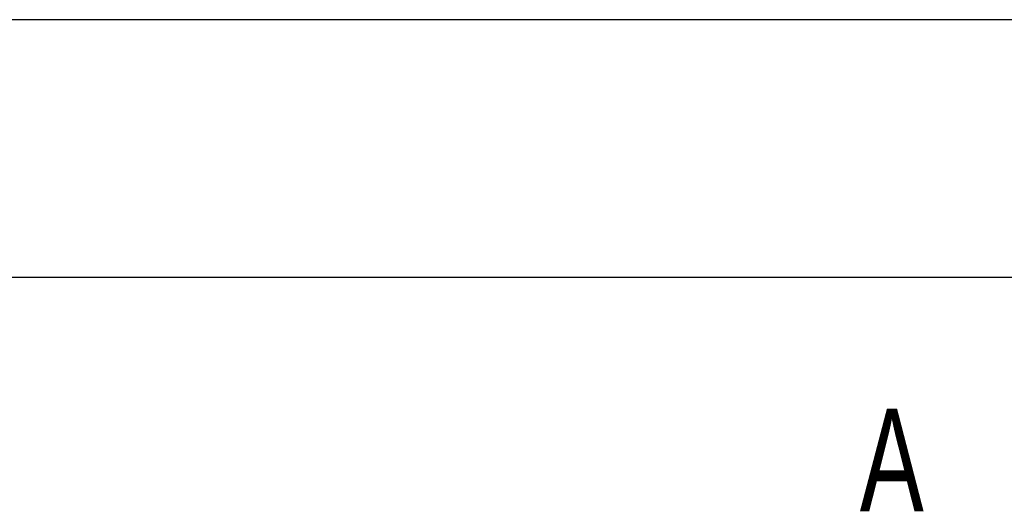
# Model space of a CAD drawing. Header units: millimetres. Extents: x -212 to 3135, y -1694 to 860.
# Tile 527 of 565: x 1077 to 1110, y -418 to -401. Entities that reach past the tile are written whole.
import ezdxf

# ---------------------------------------------------------------- set-up
doc = ezdxf.new("R2010")
doc.units = ezdxf.units.MM
doc.layers.add('2', color=7, linetype='CONTINUOUS', true_color=0xffffff)
doc.styles.add('CHN', font='txt')

msp = doc.modelspace()

# ---------------------------------------------------------------- linework, layer by layer
at = {"layer": '2', "linetype": 'Continuous'}
for p, q in [((1107.67, -401.072), (1037.576, -401.072)), ((1187.576, -401.072), (1107.67, -401.072)), ((1105.414, -409.872), (1037.576, -409.872)), ((1187.576, -409.872), (1105.414, -409.872))]:
    msp.add_line(p, q, dxfattribs=at)

# ---------------------------------------------------------------- texts
at = {"layer": '2', "style": 'CHN', "width": 0.7}
msp.add_text('A', height=3.5, dxfattribs=at).set_placement((1105.257, -417.848))

doc.saveas('drawing.dxf')
